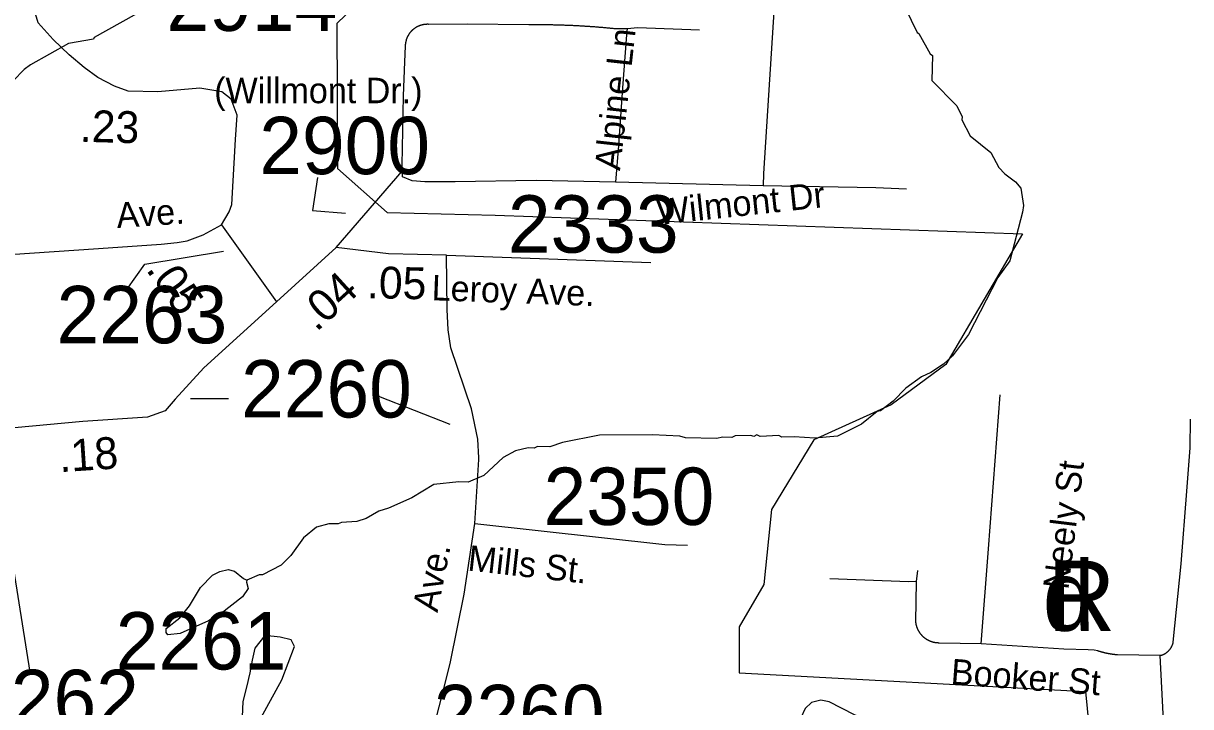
# Model space of a CAD drawing. Extents: x 1268485 to 1426702, y 514839 to 616766.
# Drawn here: x 1359423 to 1362427, y 564846 to 566605 of the extents above; entities that cross this region are included whole.
import ezdxf

# ---------------------------------------------------------------- set-up
doc = ezdxf.new("R2010")
doc.units = 0
for name, color, linetype in [('Old_Level_10', 7, 'Continuous'), ('Old_Level_11', 7, 'Continuous'), ('Old_Level_17', 7, 'Continuous'), ('Old_Level_32', 7, 'Continuous'), ('Old_Level_35', 7, 'Continuous'), ('Old_Level_48', 7, 'Continuous'), ('Old_Level_49', 7, 'Continuous'), ('Old_Level_59', 7, 'Continuous'), ('Old_Level_62', 7, 'Continuous'), ('Old_Level_8', 7, 'Continuous'), ('Old_Level_9', 7, 'Continuous')]:
    doc.layers.add(name, color=color, linetype=linetype)

msp = doc.modelspace()

# ---------------------------------------------------------------- linework, layer by layer
at = {"layer": 'Old_Level_11'}
for p, q in [((1360336.955, 565644.851), (1360520.015, 565572.887)), ((1359951.221, 565638.309), (1359853.153, 565638.309))]:
    msp.add_line(p, q, dxfattribs=at)
for points in [[(1360180.046, 566207.484), (1360166.97, 566122.435), (1360251.963, 566115.893)], [(1359689.707, 565919.625), (1359735.472, 565985.048), (1359938.146, 566017.759)], [(1359440.358, 564934.911), (1359381.517, 565307.819), (1359257.298, 565360.158)]]:
    msp.add_lwpolyline(points, dxfattribs=at)
at = {"layer": 'Old_Level_32'}
for p, q in [((1360227.992, 566027.495), (1360398.193, 566224.321)), ((1359932.496, 566085.646), (1360074.033, 565887.566)), ((1360227.992, 566027.495), (1360074.033, 565887.566)), ((1360511.645, 566007.853), (1361037.735, 565988.604))]:
    msp.add_line(p, q, dxfattribs=at)
for points in [[(1359932.496, 566085.646), (1359952.768, 566119.535), (1359959.802, 566138.018), (1359968.487, 566305.328), (1359972.829, 566368.341), (1359957.63, 566409.626), (1359933.746, 566427.878), (1359877.291, 566437.873), (1359768.725, 566427.878), (1359692.728, 566430.05), (1359657.987, 566443.088), (1359614.561, 566464.817), (1359579.82, 566490.89), (1359540.736, 566523.484), (1359499.48, 566562.595), (1359461.292, 566605.517), (1359451.935, 566637.721), (1359446.94, 566677.84), (1359465.442, 566904.518)], [(1359230.164, 565557.296), (1359220.306, 565878.243), (1359225.115, 565919.949), (1359231.527, 565945.615), (1359245.953, 565974.489), (1359276.409, 565996.946), (1359298.851, 566001.758), (1359319.689, 566008.175), (1359351.749, 566008.175), (1359388.616, 566009.778), (1359616.733, 566025.029), (1359777.411, 566035.894), (1359818.665, 566040.239), (1359844.721, 566044.584), (1359885.977, 566059.795), (1359932.496, 566085.646)], [(1360511.645, 566007.853), (1360362.571, 566011.061), (1360227.992, 566027.495)], [(1360585.143, 565317.547), (1360595.225, 565481.949), (1360594.977, 565486.322), (1360592.272, 565534.034), (1360576.042, 565612.399), (1360523.384, 565769.735), (1360516.51, 565815.896), (1360513.557, 565867.98), (1360511.645, 566007.853)], [(1360074.033, 565887.566), (1359887.135, 565717.512), (1359813.399, 565637.308), (1359787.752, 565606.83), (1359742.869, 565590.789), (1359576.162, 565579.561), (1359399.837, 565563.52), (1359230.164, 565557.296)], [(1360404.146, 564439.689), (1360422.116, 564527.17), (1360467.891, 564748.258), (1360509.147, 564909.049), (1360522.174, 564961.198), (1360556.916, 565135.027), (1360585.143, 565317.547)], [(1360585.143, 565317.547), (1361073.691, 565263.225), (1361132.317, 565261.053)], [(1360120.48, 565000.31), (1360111.795, 565017.693), (1360083.567, 565024.211), (1360044.483, 565028.557), (1360018.427, 564995.964), (1360011.913, 564965.544), (1360005.4, 564932.951), (1360002.23, 564918.151)], [(1359981.994, 564721.124), (1360088.358, 564914.875), (1360120.48, 565000.31)], [(1360002.23, 564918.151), (1359998.886, 564902.531), (1359988.029, 564859.073), (1359981.994, 564721.124)], [(1361744.612, 564777.174), (1361710.688, 564790.892), (1361607.473, 564804.611), (1361562.001, 564824.827), (1361496.319, 564858.04), (1361474.666, 564862.372), (1361450.847, 564856.596), (1361434.968, 564840.711), (1361423.274, 564816.92), (1361423.274, 564777.808), (1361421.103, 564686.548), (1361414.589, 564549.658), (1361404.008, 564310.378)]]:
    msp.add_lwpolyline(points, dxfattribs=at)
at = {"layer": 'Old_Level_35'}
for p, q in [((1360946.877, 566591.202), (1360976.712, 566590.895)), ((1361327.043, 566186.327), (1360946.877, 566195.811)), ((1361721.153, 565167.628), (1361724.537, 565196.182)), ((1361719.41, 565064.436), (1361721.153, 565167.628)), ((1361887.451, 565007.175), (1361779.593, 565009.585)), ((1362347.793, 564977.494), (1362238.5, 564978.827))]:
    msp.add_line(p, q, dxfattribs=at)
for points in [[(1361366.106, 566817.632), (1361359.852, 566729.459), (1361327.658, 566218.418), (1361327.043, 566186.327)], [(1360406.667, 566546.194), (1360406.667, 566547.116), (1360406.667, 566548.039), (1360406.77, 566548.962), (1360406.77, 566549.884), (1360406.77, 566550.807), (1360406.872, 566551.73), (1360406.975, 566552.602), (1360407.077, 566553.575), (1360407.282, 566554.498), (1360407.385, 566555.37), (1360407.487, 566556.293), (1360407.795, 566557.266), (1360407.897, 566558.138), (1360408.102, 566559.061), (1360408.205, 566559.932), (1360408.512, 566560.804), (1360408.718, 566561.727), (1360409.025, 566562.649), (1360409.23, 566563.52), (1360409.64, 566564.392), (1360409.845, 566565.263), (1360410.255, 566566.135), (1360410.46, 566567.006), (1360410.871, 566567.827), (1360411.281, 566568.698), (1360411.588, 566569.569), (1360411.998, 566570.39), (1360412.408, 566571.21), (1360412.716, 566572.082), (1360413.229, 566572.85), (1360413.639, 566573.67), (1360414.151, 566574.491), (1360414.664, 566575.311), (1360415.177, 566576.08), (1360415.587, 566576.9), (1360416.099, 566577.618), (1360416.612, 566578.387), (1360417.125, 566579.104), (1360417.637, 566579.874), (1360418.252, 566580.642), (1360418.765, 566581.36), (1360419.38, 566582.129), (1360419.995, 566582.795), (1360420.611, 566583.513), (1360421.123, 566584.18), (1360421.738, 566584.898), (1360422.456, 566585.564), (1360423.174, 566586.179), (1360423.789, 566586.896), (1360424.404, 566587.512), (1360425.122, 566588.127), (1360425.737, 566588.742), (1360426.455, 566589.357), (1360427.275, 566589.921), (1360427.89, 566590.587), (1360428.608, 566591.1), (1360429.325, 566591.664), (1360430.145, 566592.177), (1360430.863, 566592.74), (1360431.581, 566593.253), (1360432.401, 566593.766), (1360433.221, 566594.227), (1360434.041, 566594.74), (1360434.759, 566595.253), (1360435.579, 566595.714), (1360436.4, 566596.124), (1360437.22, 566596.585), (1360438.04, 566596.996), (1360438.86, 566597.354), (1360439.783, 566597.764), (1360440.501, 566598.123), (1360441.423, 566598.482), (1360442.244, 566598.892), (1360443.166, 566599.199), (1360443.986, 566599.507), (1360444.909, 566599.815), (1360445.729, 566600.122), (1360446.652, 566600.379), (1360447.472, 566600.635), (1360448.395, 566600.892), (1360449.215, 566601.147), (1360450.241, 566601.353), (1360451.163, 566601.558), (1360451.983, 566601.763), (1360452.906, 566601.917), (1360453.829, 566602.07), (1360454.752, 566602.275), (1360455.674, 566602.378), (1360456.597, 566602.48), (1360457.52, 566602.583), (1360458.34, 566602.685), (1360459.365, 566602.737), (1360460.288, 566602.788), (1360461.108, 566602.788), (1360462.134, 566602.89), (1360462.954, 566602.89), (1360463.979, 566602.89), (1360464.902, 566602.788), (1360465.722, 566602.788)], [(1360465.722, 566602.788), (1360564.865, 566603.557), (1360723.575, 566601.507)], [(1360723.575, 566601.507), (1360725.831, 566601.507), (1360728.086, 566601.558), (1360730.342, 566601.558), (1360732.597, 566601.558), (1360734.853, 566601.558), (1360737.108, 566601.609), (1360739.364, 566601.609), (1360741.62, 566601.609), (1360743.875, 566601.609), (1360746.233, 566601.609), (1360748.489, 566601.609), (1360750.744, 566601.558), (1360753, 566601.558), (1360755.256, 566601.558), (1360757.511, 566601.558), (1360759.767, 566601.558), (1360762.022, 566601.507), (1360764.278, 566601.507), (1360766.533, 566601.455), (1360768.789, 566601.455), (1360771.045, 566601.455), (1360773.3, 566601.353), (1360775.453, 566601.302), (1360777.914, 566601.302), (1360780.169, 566601.25), (1360782.425, 566601.25), (1360784.578, 566601.199), (1360786.834, 566601.147), (1360789.089, 566601.045), (1360791.345, 566600.994), (1360793.6, 566600.994), (1360795.856, 566600.942), (1360798.111, 566600.892), (1360800.367, 566600.789), (1360802.623, 566600.737), (1360804.878, 566600.635), (1360807.134, 566600.584), (1360809.492, 566600.481), (1360811.747, 566600.43), (1360814.003, 566600.379), (1360816.259, 566600.276), (1360818.514, 566600.174), (1360820.77, 566600.122), (1360823.025, 566600.02), (1360825.281, 566599.917), (1360827.536, 566599.815), (1360829.792, 566599.764), (1360832.048, 566599.61), (1360834.201, 566599.559), (1360836.456, 566599.456), (1360838.712, 566599.302), (1360840.967, 566599.199), (1360843.223, 566599.149), (1360845.478, 566598.994), (1360847.734, 566598.892), (1360850.092, 566598.739), (1360852.348, 566598.636), (1360854.603, 566598.482), (1360856.859, 566598.379), (1360859.114, 566598.226), (1360861.37, 566598.123), (1360863.626, 566598.021), (1360865.881, 566597.867), (1360868.137, 566597.713), (1360870.392, 566597.559), (1360872.648, 566597.457), (1360874.903, 566597.251), (1360877.159, 566597.149), (1360879.415, 566596.996), (1360881.67, 566596.791), (1360883.926, 566596.688), (1360886.079, 566596.483), (1360888.334, 566596.329), (1360890.59, 566596.175), (1360892.845, 566596.021), (1360895.101, 566595.816), (1360897.357, 566595.714), (1360899.612, 566595.509), (1360901.868, 566595.303), (1360904.123, 566595.15), (1360906.379, 566594.945), (1360908.634, 566594.74), (1360910.89, 566594.586), (1360913.146, 566594.381), (1360915.401, 566594.176), (1360917.657, 566594.022), (1360919.912, 566593.817), (1360922.168, 566593.561), (1360924.423, 566593.355), (1360926.577, 566593.202), (1360928.832, 566592.997), (1360931.088, 566592.74), (1360933.343, 566592.587), (1360935.599, 566592.33), (1360937.854, 566592.125), (1360940.11, 566591.869), (1360942.366, 566591.664), (1360944.621, 566591.459), (1360946.877, 566591.202)], [(1360976.712, 566590.895), (1360975.276, 566574.747), (1360964.409, 566438.388), (1360954.669, 566290.443), (1360946.877, 566195.811)], [(1360976.712, 566590.895), (1361004.496, 566594.073), (1361163.002, 566587.614)], [(1360398.67, 566209.447), (1360398.157, 566239.538), (1360401.541, 566418.293), (1360404.616, 566505.337), (1360406.667, 566546.194)], [(1360946.877, 566195.811), (1360742.85, 566200.425), (1360534.004, 566197.041), (1360456.495, 566197.041), (1360423.891, 566199.605), (1360398.67, 566209.447)], [(1361695.112, 566177.664), (1361616.782, 566180.791), (1361327.043, 566186.327)], [(1361887.451, 565007.175), (1361906.213, 565251.956), (1361936.663, 565648.015)], [(1362382.036, 565011.891), (1362402.541, 565213.56), (1362416.588, 565400.362), (1362424.995, 565512.116), (1362426.635, 565585.525)], [(1361721.153, 565167.628), (1361700.853, 565167.27), (1361497.852, 565174.857)], [(1361779.593, 565009.585), (1361778.67, 565009.585), (1361777.748, 565009.585), (1361776.825, 565009.636), (1361776.005, 565009.636), (1361775.082, 565009.687), (1361774.159, 565009.79), (1361773.237, 565009.892), (1361772.416, 565009.995), (1361771.494, 565010.046), (1361770.673, 565010.2), (1361769.648, 565010.353), (1361768.725, 565010.508), (1361767.905, 565010.713), (1361766.983, 565010.866), (1361766.162, 565011.071), (1361765.24, 565011.225), (1361764.419, 565011.481), (1361763.497, 565011.686), (1361762.676, 565011.943), (1361761.754, 565012.251), (1361760.831, 565012.506), (1361760.113, 565012.763), (1361759.293, 565013.071), (1361758.37, 565013.378), (1361757.55, 565013.686), (1361756.627, 565014.044), (1361755.91, 565014.352), (1361754.987, 565014.762), (1361754.269, 565015.121), (1361753.347, 565015.48), (1361752.629, 565015.941), (1361751.706, 565016.3), (1361750.988, 565016.762), (1361750.168, 565017.172), (1361749.348, 565017.633), (1361748.63, 565018.043), (1361747.913, 565018.555), (1361747.092, 565019.017), (1361746.375, 565019.478), (1361745.657, 565019.991), (1361744.837, 565020.503), (1361744.119, 565021.068), (1361743.402, 565021.58), (1361742.581, 565022.144), (1361741.864, 565022.708), (1361741.248, 565023.272), (1361740.531, 565023.836), (1361739.916, 565024.451), (1361739.095, 565025.015), (1361738.48, 565025.63), (1361737.865, 565026.245), (1361737.25, 565026.86), (1361736.532, 565027.475), (1361735.917, 565028.193), (1361735.199, 565028.808), (1361734.789, 565029.526), (1361734.174, 565030.193), (1361733.456, 565030.859), (1361732.841, 565031.576), (1361732.329, 565032.243), (1361731.714, 565032.961), (1361731.201, 565033.679), (1361730.791, 565034.396), (1361730.278, 565035.114), (1361729.663, 565035.882), (1361729.15, 565036.6), (1361728.638, 565037.369), (1361728.228, 565038.138), (1361727.715, 565038.958), (1361727.202, 565039.676), (1361726.895, 565040.496), (1361726.382, 565041.265), (1361725.972, 565042.086), (1361725.459, 565042.854), (1361725.152, 565043.674), (1361724.742, 565044.495), (1361724.332, 565045.315), (1361724.024, 565046.135), (1361723.717, 565047.007), (1361723.409, 565047.827), (1361722.999, 565048.698), (1361722.794, 565049.518), (1361722.384, 565050.39), (1361722.076, 565051.21), (1361721.871, 565052.082), (1361721.666, 565052.953), (1361721.358, 565053.824), (1361721.153, 565054.696), (1361720.846, 565055.567), (1361720.743, 565056.439), (1361720.538, 565057.31), (1361720.231, 565058.182), (1361720.128, 565059.053), (1361720.026, 565059.976), (1361719.923, 565060.899), (1361719.718, 565061.771), (1361719.615, 565062.693), (1361719.513, 565063.564), (1361719.41, 565064.436)], [(1362347.793, 564977.494), (1362348.203, 564977.545), (1362348.715, 564977.699), (1362349.228, 564977.802), (1362349.741, 564977.955), (1362350.253, 564978.109), (1362350.766, 564978.263), (1362351.278, 564978.365), (1362351.791, 564978.57), (1362352.201, 564978.673), (1362352.714, 564978.878), (1362353.226, 564978.98), (1362353.739, 564979.185), (1362354.252, 564979.391), (1362354.764, 564979.545), (1362355.277, 564979.75), (1362355.585, 564979.955), (1362356.097, 564980.211), (1362356.61, 564980.365), (1362357.122, 564980.57), (1362357.635, 564980.826), (1362358.045, 564980.98), (1362358.455, 564981.236), (1362358.968, 564981.493), (1362359.378, 564981.749), (1362359.891, 564982.005), (1362360.403, 564982.261), (1362360.711, 564982.518), (1362361.223, 564982.774), (1362361.634, 564982.979), (1362362.146, 564983.338), (1362362.454, 564983.543), (1362362.966, 564983.851), (1362363.376, 564984.107), (1362363.889, 564984.414), (1362364.299, 564984.774), (1362364.709, 564985.081), (1362365.119, 564985.389), (1362365.53, 564985.696), (1362365.837, 564986.004), (1362366.35, 564986.311), (1362366.76, 564986.619), (1362367.17, 564986.927), (1362367.478, 564987.337), (1362367.888, 564987.644), (1362368.298, 564988.003), (1362368.708, 564988.31), (1362369.118, 564988.67), (1362369.528, 564989.08), (1362369.836, 564989.438), (1362370.143, 564989.746), (1362370.451, 564990.105), (1362370.861, 564990.515), (1362371.271, 564990.925), (1362371.579, 564991.335), (1362371.989, 564991.694), (1362372.296, 564992.053), (1362372.604, 564992.514), (1362373.014, 564992.873), (1362373.219, 564993.232), (1362373.629, 564993.693), (1362373.834, 564994.052), (1362374.244, 564994.514), (1362374.449, 564994.924), (1362374.859, 564995.385), (1362375.167, 564995.744), (1362375.372, 564996.205), (1362375.782, 564996.615), (1362375.987, 564997.077), (1362376.295, 564997.487), (1362376.5, 564997.948), (1362376.705, 564998.358), (1362377.012, 564998.87), (1362377.218, 564999.332), (1362377.525, 564999.742), (1362377.73, 565000.203), (1362378.038, 565000.665), (1362378.243, 565001.126), (1362378.55, 565001.639), (1362378.755, 565002.049), (1362378.858, 565002.561), (1362379.165, 565003.023), (1362379.371, 565003.484), (1362379.473, 565003.997), (1362379.781, 565004.459), (1362379.883, 565004.92), (1362380.088, 565005.432), (1362380.293, 565005.894), (1362380.498, 565006.355), (1362380.601, 565006.868), (1362380.703, 565007.38), (1362381.011, 565007.893), (1362381.113, 565008.355), (1362381.216, 565008.867), (1362381.421, 565009.38), (1362381.524, 565009.892), (1362381.626, 565010.353), (1362381.729, 565010.866), (1362381.831, 565011.379), (1362382.036, 565011.891)], [(1362187.544, 564989.182), (1362178.214, 564990.771), (1362163.348, 564992.361), (1362100.705, 564993.949), (1361887.451, 565007.175)], [(1362238.5, 564978.827), (1362237.987, 564978.878), (1362237.372, 564978.93), (1362236.859, 564978.98), (1362236.347, 564978.98), (1362235.834, 564979.083), (1362235.424, 564979.135), (1362234.706, 564979.185), (1362234.296, 564979.237), (1362233.784, 564979.288), (1362233.271, 564979.391), (1362232.758, 564979.442), (1362232.246, 564979.493), (1362231.631, 564979.545), (1362231.118, 564979.647), (1362230.605, 564979.698), (1362230.093, 564979.75), (1362229.58, 564979.801), (1362228.965, 564979.852), (1362228.452, 564979.955), (1362228.042, 564980.006), (1362227.529, 564980.057), (1362227.017, 564980.211), (1362226.504, 564980.262), (1362225.889, 564980.313), (1362225.376, 564980.365), (1362224.864, 564980.416), (1362224.351, 564980.57), (1362223.839, 564980.621), (1362223.223, 564980.673), (1362222.711, 564980.826), (1362222.301, 564980.878), (1362221.788, 564980.928), (1362221.275, 564981.083), (1362220.763, 564981.133), (1362220.25, 564981.185), (1362219.635, 564981.339), (1362219.122, 564981.39), (1362218.61, 564981.493), (1362218.097, 564981.544), (1362217.584, 564981.698), (1362217.174, 564981.749), (1362216.457, 564981.851), (1362216.047, 564981.954), (1362215.534, 564982.056), (1362215.021, 564982.108), (1362214.509, 564982.261), (1362213.996, 564982.364), (1362213.483, 564982.415), (1362212.868, 564982.569), (1362212.356, 564982.671), (1362211.843, 564982.774), (1362211.33, 564982.876), (1362210.92, 564982.979), (1362210.408, 564983.133), (1362209.895, 564983.184), (1362209.382, 564983.338), (1362208.767, 564983.441), (1362208.255, 564983.543), (1362207.742, 564983.697), (1362207.229, 564983.799), (1362206.717, 564983.851), (1362206.204, 564984.004), (1362205.794, 564984.107), (1362205.281, 564984.261), (1362204.769, 564984.363), (1362204.154, 564984.517), (1362203.641, 564984.619), (1362203.128, 564984.774), (1362202.616, 564984.876), (1362202.103, 564984.979), (1362201.59, 564985.132), (1362201.078, 564985.235), (1362200.668, 564985.389), (1362200.155, 564985.542), (1362199.642, 564985.696), (1362199.13, 564985.799), (1362198.617, 564985.952), (1362198.002, 564986.055), (1362197.489, 564986.209), (1362196.977, 564986.362), (1362196.464, 564986.517), (1362195.951, 564986.619), (1362195.541, 564986.772), (1362195.029, 564986.927), (1362194.516, 564987.08), (1362194.003, 564987.183), (1362193.491, 564987.388), (1362192.978, 564987.49), (1362192.466, 564987.695), (1362191.953, 564987.798), (1362191.543, 564987.952), (1362191.03, 564988.105), (1362190.518, 564988.259), (1362190.005, 564988.413), (1362189.492, 564988.567), (1362188.98, 564988.772), (1362188.467, 564988.875), (1362187.954, 564989.08), (1362187.544, 564989.182)], [(1362408.796, 563828.228), (1362405.207, 563864.727), (1362404.284, 563894.307), (1362347.793, 564977.494)]]:
    msp.add_lwpolyline(points, dxfattribs=at)
at = {"layer": 'Old_Level_48'}
msp.add_lwpolyline([(1360316.223, 566688.2), (1360229.81, 566604.362), (1360231.689, 566230.733), (1360359.43, 566117.733), (1360637.456, 566110.443), (1361993.772, 566063.056), (1361796.736, 565726.579), (1361655.624, 565622.525), (1361456.865, 565532.665), (1361347.868, 565352.943), (1361328.633, 565160.384), (1361264.517, 565051.268), (1361264.516, 564932.524), (1362155.727, 564884.384), (1362260.27, 563826.184)], dxfattribs=at)
at = {"layer": 'Old_Level_49'}
msp.add_lwpolyline([(1360316.223, 566688.2), (1360229.81, 566604.362), (1360231.689, 566230.733), (1360359.43, 566117.733), (1360637.456, 566110.443), (1361993.772, 566063.056), (1361796.736, 565726.579), (1361655.624, 565622.525), (1361456.865, 565532.665), (1361347.868, 565352.943), (1361328.633, 565160.384), (1361264.517, 565051.268), (1361264.516, 564932.524), (1362155.727, 564884.384), (1362260.27, 563826.184)], dxfattribs=at)
at = {"layer": 'Old_Level_59'}
for points in [[(1361632.058, 566768.983), (1361722.589, 566581.104), (1361727.51, 566578.643), (1361756.525, 566526.253), (1361762.164, 566521.792), (1361760.626, 566457.816), (1361825.012, 566392.199), (1361838.341, 566363.902), (1361838.136, 566355.905), (1361859.153, 566315.357), (1361912.159, 566272.039), (1361933.177, 566233.541), (1361948.761, 566217.137), (1361976.341, 566196.477), (1361989.874, 566180.125), (1361996.846, 566135.936), (1361994.18, 566118.917)], [(1361994.18, 566118.917), (1361961.372, 565992.86), (1361930.717, 565950.62), (1361854.847, 565803.495), (1361813.529, 565748.541), (1361790.974, 565727.113), (1361758.473, 565705.89), (1361734.277, 565694.51), (1361693.574, 565665.546), (1361660.766, 565632.328), (1361628.162, 565607.158), (1361620.063, 565605.364), (1361579.36, 565572.709), (1361517.537, 565542.259), (1361459.507, 565536.979), (1361406.501, 565540.67), (1361374.513, 565539.49), (1361366.618, 565543.694), (1361318.534, 565540.875), (1361310.639, 565545.078), (1361302.54, 565541.285), (1361294.645, 565543.489), (1361254.557, 565542.464), (1361246.458, 565538.67), (1361222.467, 565539.285), (1361206.473, 565535.646), (1361126.502, 565537.645), (1361112.559, 565542.003), (1361041.713, 565545.437), (1360905.149, 565544.258), (1360810.209, 565525.547), (1360777.914, 565514.321), (1360745.926, 565515.141), (1360737.826, 565511.347), (1360721.832, 565511.706), (1360689.741, 565504.529), (1360657.241, 565487.356), (1360608.131, 565440.553), (1360567.735, 565423.585), (1360543.744, 565424.149), (1360479.666, 565417.792), (1360422.764, 565383.19), (1360362.171, 565356.686), (1360337.975, 565349.305), (1360305.474, 565330.132), (1360281.38, 565322.699), (1360241.292, 565319.726), (1360233.193, 565315.933), (1360209.202, 565316.496), (1360177.009, 565307.321), (1360144.303, 565280.099), (1360111.187, 565234.937), (1360086.581, 565209.562), (1360037.983, 565184.75), (1360030.089, 565184.955), (1359998.101, 565171.319)]]:
    msp.add_lwpolyline(points, dxfattribs=at)
at = {"layer": 'Old_Level_62'}
for points in [[(1359745.169, 566646.003), (1359605.631, 566568.442), (1359603.17, 566563.52), (1359538.989, 566553.114), (1359441.589, 566497.545), (1359425.288, 566485.96), (1359396.683, 566456.688)], [(1359998.101, 565171.319), (1359997.588, 565165.783), (1360001.176, 565149.686), (1359986.72, 565128.053), (1359931.664, 565085.454), (1359899.163, 565066.23), (1359826.37, 565034.037), (1359794.381, 565030.859), (1359790.485, 565036.959), (1359790.691, 565046.955), (1359825.344, 565074.074), (1359850.156, 565105.447), (1359879.273, 565152.711), (1359910.031, 565183.982), (1359928.28, 565193.517), (1359950.324, 565198.95), (1359966.318, 565194.542), (1359989.796, 565175.985), (1359998.101, 565171.319)]]:
    msp.add_lwpolyline(points, dxfattribs=at)

# ---------------------------------------------------------------- texts
at = {"layer": 'Old_Level_10'}
for s, rotation, p in [('Alpine Ln', 83.648208, (1360958.216, 566224.03)), ('Wilmont Dr', 6.114658, (1361056.973, 566085.659)), ('Neely St', 82.987792, (1362111.76, 565145.081)), ('Booker St', 355.686256, (1361807.914, 564903.76))]:
    msp.add_text(s, height=65.6167, rotation=rotation, dxfattribs=at).set_placement(p)
at = {"layer": 'Old_Level_11'}
msp.add_text('(Willmont Dr.)', height=65.61666, dxfattribs=at).set_placement((1359914.049, 566398.982))
for s, height, rotation, p in [('Ave.', 65.6167, 3.86825, (1359664.447, 566077.456)), ('Leroy Ave.', 65.6167, 357.904589, (1360472.855, 565891.941)), ('Leroy             Ave.', 65.61666, 78.697711, (1360383.427, 564560.586)), ('Mills St.', 65.6167, 353.655353, (1360564.531, 565196.426))]:
    msp.add_text(s, height=height, rotation=rotation, dxfattribs=at).set_placement(p)
at = {"layer": 'Old_Level_17'}
for s, rotation, p in [('.23', 358.362364, (1359567.607, 566299.944)), ('.05', 305.030931, (1359736.947, 565970.896)), ('.05', 358.767281, (1360306.738, 565897.308)), ('.04', 42.266928, (1360177.009, 565808.757)), ('.18', 3.853364, (1359517, 565449.094))]:
    msp.add_text(s, height=82.0208, rotation=rotation, dxfattribs=at).set_placement(p)
at = {"layer": 'Old_Level_8'}
for s, p in [('2914', (1359791.38, 566585.17)), ('2900', (1360030.178, 566216.376)), ('2333', (1360669.887, 566014.305)), ('2263', (1359508.595, 565781.045)), ('2260', (1359983.435, 565590.029)), ('2350', (1360761.574, 565313.414)), ('2261', (1359660.797, 564941.341)), ('2262', (1359281.106, 564793.021)), ('2260', (1360479.215, 564754.227))]:
    msp.add_text(s, height=147.6375, dxfattribs=at).set_placement(p)
at = {"layer": 'Old_Level_9'}
for s, p in [('d', (1362045.821, 565040.865)), ('R', (1362058.372, 565040.865))]:
    msp.add_text(s, height=180.446, dxfattribs=at).set_placement(p)

doc.saveas('drawing.dxf')
